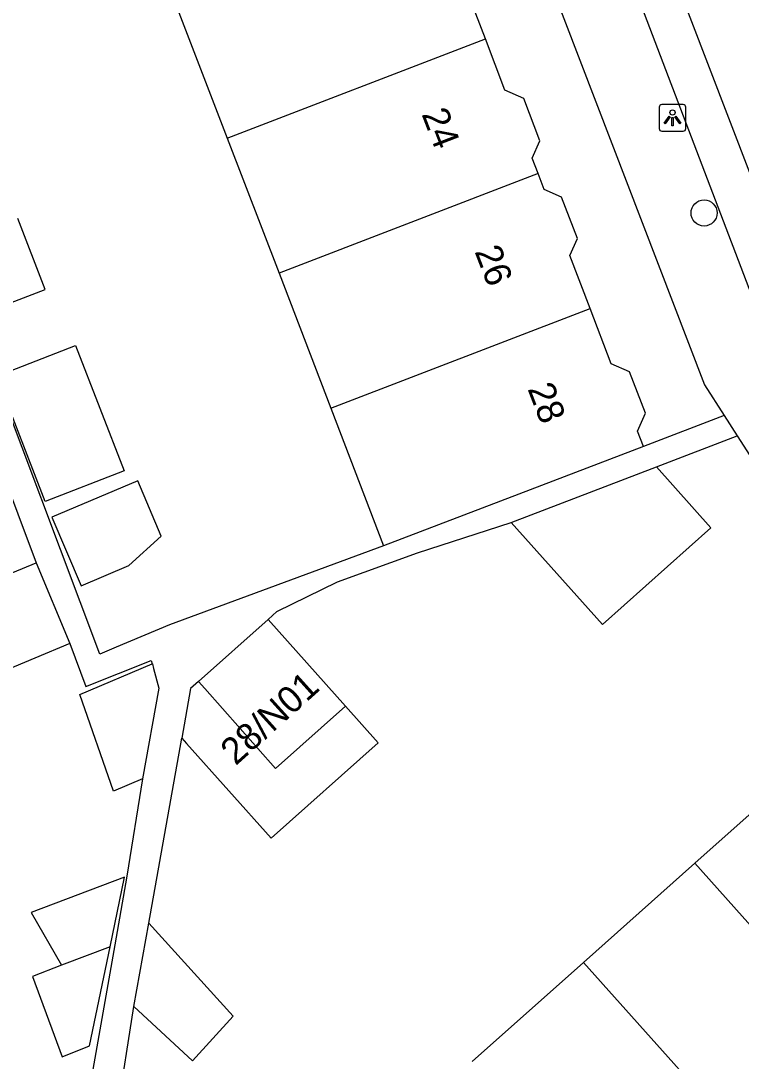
# Model space of a CAD drawing. Extents: x 159961 to 160856, y 382704 to 383353.
# Drawn here: x 160456.81 to 160483.81, y 383016.99 to 383056.02 of the extents above; entities that cross this region are included whole.
import ezdxf

# ---------------------------------------------------------------- set-up
doc = ezdxf.new("R2010")
doc.units = 0
for name, color, linetype in [('IMGEO_Boom', 7, 'Continuous'), ('IMGEO_Lichtpunt', 7, 'Continuous'), ('IMGEO_Pand', 7, 'Continuous'), ('IMGEO_Pand_nummerreeks', 7, 'Continuous'), ('IMGEO_Rijbaan_lokaal_open', 7, 'Continuous'), ('IMGEO_Voetpad_open', 7, 'Continuous')]:
    doc.layers.add(name, color=color, linetype=linetype)

msp = doc.modelspace()

# ---------------------------------------------------------------- linework, layer by layer
at = {"layer": 'IMGEO_Boom'}
msp.add_circle((160482.422, 383048.809), 0.489, dxfattribs=at)
at = {"layer": 'IMGEO_Lichtpunt'}
for p, q in [((160480.742, 383052.78), (160480.742, 383051.973)), ((160480.742, 383052.78), (160480.742, 383051.973)), ((160481.644, 383052.875), (160480.836, 383052.875)), ((160481.644, 383052.875), (160480.836, 383052.875)), ((160481.738, 383051.973), (160481.738, 383052.78)), ((160481.738, 383051.973), (160481.738, 383052.78)), ((160480.836, 383051.879), (160481.644, 383051.879)), ((160480.836, 383051.879), (160481.644, 383051.879))]:
    msp.add_line(p, q, dxfattribs=at)
for points in [[(160481.116, 383052.444), (160481.155, 383052.416), (160480.967, 383052.154), (160480.929, 383052.181), (160481.116, 383052.444)], [(160481.218, 383052.396), (160481.265, 383052.396), (160481.265, 383052.074), (160481.218, 383052.074), (160481.218, 383052.396)], [(160481.328, 383052.416), (160481.366, 383052.443), (160481.553, 383052.181), (160481.514, 383052.153), (160481.328, 383052.416)]]:
    msp.add_lwpolyline(points, dxfattribs=at)
msp.add_circle((160481.241, 383052.578), 0.0994, dxfattribs=at)
for centre, start, end in [((160480.836, 383052.78), 90, 180), ((160480.836, 383052.78), 90, 180), ((160481.644, 383052.78), 0, 90), ((160481.644, 383052.78), 0, 90), ((160480.836, 383051.973), 180, 270), ((160480.836, 383051.973), 180, 270), ((160481.644, 383051.973), 270, 0), ((160481.644, 383051.973), 270, 360)]:
    msp.add_arc(centre, 0.0946, start, end, dxfattribs=at)
at = {"layer": 'IMGEO_Pand'}
for points in [[(160474.224, 383055.339), (160473.436, 383057.398), (160473.759, 383058.123), (160473.172, 383059.653), (160472.33, 383060.029), (160472.142, 383060.52)], [(160462.549, 383056.834), (160464.547, 383051.62)], [(160464.547, 383051.62), (160474.224, 383055.339)], [(160476.202, 383050.286), (160475.981, 383050.862), (160476.271, 383051.513), (160475.66, 383053.108), (160474.959, 383053.42), (160474.224, 383055.339)], [(160464.547, 383051.62), (160466.488, 383046.553)], [(160476.202, 383050.286), (160466.488, 383046.553)], [(160478.148, 383045.224), (160477.388, 383047.208), (160477.676, 383047.853), (160477.083, 383049.401), (160476.43, 383049.692), (160476.202, 383050.286)], [(160454.184, 383047.636), (160455.216, 383044.971), (160457.725, 383045.943), (160456.695, 383048.602)], [(160466.488, 383046.553), (160468.429, 383041.488)], [(160468.429, 383041.488), (160478.148, 383045.224)], [(160480.146, 383040.049), (160479.926, 383040.624), (160480.226, 383041.298), (160479.633, 383042.846), (160478.941, 383043.155), (160478.148, 383045.224)], [(160458.861, 383043.841), (160460.684, 383039.136), (160457.721, 383037.987), (160455.897, 383042.693), (160458.861, 383043.841)], [(160468.429, 383041.488), (160470.41, 383036.318)], [(160480.146, 383040.049), (160475.478, 383038.26), (160470.41, 383036.318)], [(160475.193, 383037.202), (160480.637, 383039.287)], [(160480.637, 383039.287), (160482.68, 383036.995), (160478.612, 383033.368), (160475.193, 383037.202)], [(160457.975, 383037.398), (160459.067, 383034.823), (160460.861, 383035.583), (160462.076, 383036.685), (160461.194, 383038.765), (160457.975, 383037.398)], [(160458.648, 383032.655), (160456.013, 383031.557), (160454.75, 383034.59), (160457.385, 383035.688)], [(160457.385, 383035.688), (160458.648, 383032.655)], [(160466.078, 383033.558), (160463.468, 383031.231)], [(160468.978, 383030.304), (160466.078, 383033.558)], [(160461.365, 383027.576), (160460.288, 383027.119), (160459.016, 383030.74), (160461.73, 383031.891)], [(160461.73, 383031.891), (160461.74, 383031.895), (160461.788, 383031.713), (160461.979, 383030.979), (160461.365, 383027.576)], [(160463.468, 383031.231), (160463.175, 383030.97), (160462.843, 383029.109)], [(160468.978, 383030.304), (160466.362, 383027.972), (160463.702, 383030.968), (160463.468, 383031.231)], [(160462.843, 383029.109), (160463.022, 383028.909), (160466.197, 383025.349), (160470.207, 383028.925), (160468.978, 383030.304)], [(160482.075, 383024.411), (160486.246, 383028.13)], [(160477.904, 383020.692), (160482.075, 383024.411)], [(160489.174, 383016.46), (160482.075, 383024.411)], [(160460.159, 383021.282), (160460.702, 383023.894), (160457.197, 383022.564), (160458.338, 383020.583)], [(160461.049, 383019.041), (160461.606, 383022.164)], [(160461.606, 383022.164), (160464.771, 383018.678), (160463.25, 383016.999), (160461.049, 383019.041)], [(160458.338, 383020.583), (160457.241, 383020.162), (160458.361, 383017.152), (160459.387, 383017.566), (160460.159, 383021.282)], [(160460.159, 383021.282), (160458.338, 383020.583)], [(160473.734, 383016.973), (160477.904, 383020.692)], [(160477.904, 383020.692), (160484.986, 383012.76)]]:
    msp.add_lwpolyline(points, dxfattribs=at)
at = {"layer": 'IMGEO_Rijbaan_lokaal_open'}
msp.add_lwpolyline([(160486.314, 383044.65), (160480.452, 383059.937)], dxfattribs=at)
at = {"layer": 'IMGEO_Voetpad_open'}
for points in [[(160449.837, 383127.32), (160482.444, 383042.356), (160483.179, 383041.211)], [(160486.314, 383044.65), (160485.994, 383044.724), (160484.611, 383044.657), (160454.903, 383122.684)], [(160470.41, 383036.318), (160462.384, 383033.361), (160460.386, 383032.514), (160459.766, 383032.251), (160450.985, 383055.613)], [(160444.278, 383039.029), (160454.66, 383042.934), (160457.385, 383035.688)], [(160483.179, 383041.211), (160480.146, 383040.049)], [(160483.179, 383041.211), (160483.669, 383040.448)], [(160480.637, 383039.287), (160483.669, 383040.448)], [(160483.669, 383040.448), (160485.177, 383038.098), (160489.136, 383033.524)], [(160466.078, 383033.558), (160466.411, 383033.855), (160468.682, 383034.972), (160471.678, 383036.055), (160475.193, 383037.202)], [(160458.648, 383032.655), (160459.242, 383031.045), (160461.69, 383032.013), (160461.73, 383031.891)], [(160461.606, 383022.164), (160462.843, 383029.109)], [(160461.365, 383027.576), (160460.783, 383023.925), (160460.33, 383021.347), (160459.586, 383017.105), (160459.222, 383015.036), (160460.435, 383015.113), (160461.049, 383019.041)]]:
    msp.add_lwpolyline(points, dxfattribs=at)

# ---------------------------------------------------------------- texts
at = {"layer": 'IMGEO_Pand_nummerreeks'}
for s, rotation, p in [('24', 291.076, (160471.824, 383052.521)), ('26', 291.076, (160473.81, 383047.369)), ('28', 291.076, (160475.796, 383042.214)), ('28/N01', 42.0035, (160464.862, 383028.053))]:
    msp.add_text(s, height=1, rotation=rotation, dxfattribs=at).set_placement(p)

doc.saveas('drawing.dxf')
